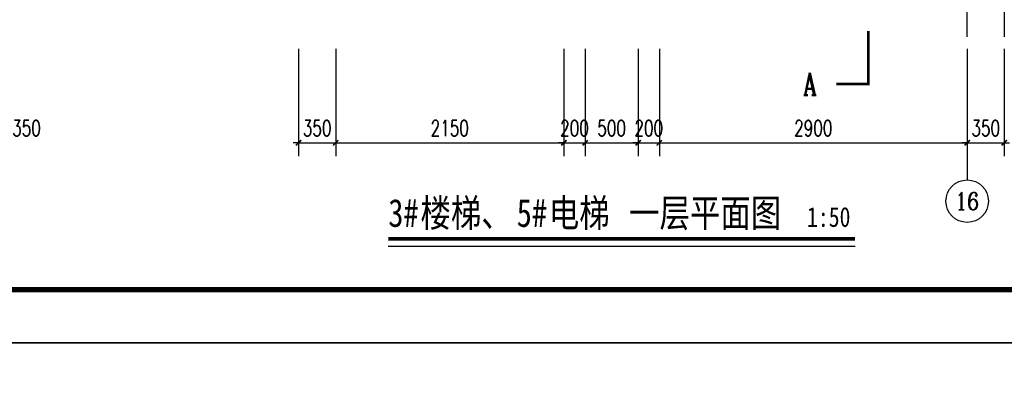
# Model space of a CAD drawing. Extents: x 797781 to 1255204, y 21234 to 1024248.
# Tile 996 of 1056: x 1164172 to 1173449, y 646634 to 650106. Entities that reach past the tile are written whole.
import ezdxf
from ezdxf.enums import TextEntityAlignment as Align

# ---------------------------------------------------------------- set-up
doc = ezdxf.new("R2010")
doc.units = 0
doc.header["$LTSCALE"] = 1000
doc.header["$MEASUREMENT"] = 0
doc.linetypes.add('230303生产综合楼-平面图_t8$0$DOTE', pattern=[2.42, 2, -0.2, 0.02, -0.2])
for name, color, linetype in [('230303生产综合楼-平面图_t8$0$AXIS', 3, 'Continuous'), ('230303生产综合楼-平面图_t8$0$AXIS_TEXT', 7, 'Continuous'), ('230303生产综合楼-平面图_t8$0$CURTWALL', 4, 'Continuous'), ('230303生产综合楼-平面图_t8$0$DIM_SYMB', 3, 'Continuous'), ('230303生产综合楼-平面图_t8$0$DOTE', 1, '230303生产综合楼-平面图_t8$0$DOTE'), ('230303生产综合楼-平面图_t8$0$PUB_TEXT', 7, 'Continuous'), ('AXIS_TEXT', 7, 'Continuous'), ('PUB_TEXT', 7, 'Continuous'), ('PUB_TITLE', 4, 'Continuous')]:
    doc.layers.add(name, color=color, linetype=linetype)
doc.styles.add('230303生产综合楼-平面图_t8$0$-黑体', font='simhei.ttf', dxfattribs={"width": 0.8})
doc.styles.add('230303生产综合楼-平面图_t8$0$_TCH_AXIS', font='COMPLEX', dxfattribs={"bigfont": 'GBCBIG'})
doc.styles.add('230303生产综合楼-平面图_T8$0$_TCH_DIM_T3', font='SIMPLEX', dxfattribs={"width": 0.705882, "bigfont": 'GBCBIG'})
doc.styles.add('230303生产综合楼-平面图_t8$0$_TCH_LABEL', font='COMPLEX', dxfattribs={"bigfont": 'GBCBIG'})
doc.styles.add('COMPLEX', font='COMPLEX')
doc.dimstyles.new('230303生产综合楼-平面图_T8$0$_TCH_ARCH&&50', dxfattribs={"dimtxt": 148.75, "dimasz": 50, "dimexe": 125, "dimexo": 150, "dimgap": 63.125, "dimtad": 1, "dimdec": 0, "dimzin": 0, "dimdsep": 46, "dimtxsty": '230303生产综合楼-平面图_T8$0$_TCH_DIM_T3', "dimblk": '230303生产综合楼-平面图_t8$0$_ArchTick', "dimcen": 0.09, "dimclrt": 7, "dimazin": 2, "dimtfac": 1, "dimtdec": 0, "dimtix": 1, "dimtmove": 2, "dimatfit": 3, "dimfxl": 1, "dimtolj": 1, "dimtzin": 0, "dimarcsym": 0})

# ---------------------------------------------------------------- blocks, each defined once
blk = doc.blocks.new('230303生产综合楼-平面图_t8$0$_ArchTick')
at = {"color": 0, "linetype": 'ByBlock', "const_width": 0.3}
blk.add_lwpolyline([(-0.5, -0.5), (0.5, 0.5)], dxfattribs=at)
blk = doc.blocks.new('*D3443')
at = {"layer": '230303生产综合楼-平面图_t8$0$AXIS', "color": 0, "lineweight": -2, "transparency": 16777216}
for p, q in [((1163701.1, 649831), (1163701.1, 648821.9)), ((1164051.1, 649831), (1164051.1, 648821.9)), ((1163701.1, 648946.9), (1164051.1, 648946.9))]:
    blk.add_line(p, q, dxfattribs=at)
at = {"layer": 'Defpoints', "color": 0, "transparency": 16777216}
for p in [(1163701.1, 649981), (1164051.1, 649981), (1164051.1, 648946.9)]:
    blk.add_point(p, dxfattribs=at)
at = {"layer": '230303生产综合楼-平面图_t8$0$AXIS', "color": 0, "lineweight": -2, "transparency": 16777216, "xscale": 50, "yscale": 50, "zscale": 50, "rotation": 180}
blk.add_blockref('230303生产综合楼-平面图_t8$0$_ArchTick', (1163701.1, 648946.9), dxfattribs=at)
at = {"layer": '230303生产综合楼-平面图_t8$0$AXIS', "color": 0, "lineweight": -2, "transparency": 16777216, "xscale": 50, "yscale": 50, "zscale": 50}
blk.add_blockref('230303生产综合楼-平面图_t8$0$_ArchTick', (1164051.1, 648946.9), dxfattribs=at)
at = {"layer": '230303生产综合楼-平面图_t8$0$AXIS', "color": 7, "transparency": 16777216, "insert": (1164236.1, 649084.4), "char_height": 148.75, "attachment_point": 5, "style": '230303生产综合楼-平面图_T8$0$_TCH_DIM_T3'}
blk.add_mtext('\\A1;350', dxfattribs=at)
blk = doc.blocks.new('*D4165')
at = {"layer": '230303生产综合楼-平面图_t8$0$AXIS', "color": 0, "lineweight": -2, "transparency": 16777216}
for p, q in [((1173099.3, 649831), (1173099.3, 648821.9)), ((1173449.3, 649831), (1173449.3, 648821.9)), ((1173099.3, 648946.9), (1173049.3, 648946.9)), ((1173099.3, 648946.9), (1173449.3, 648946.9)), ((1173449.3, 648946.9), (1173499.3, 648946.9))]:
    blk.add_line(p, q, dxfattribs=at)
at = {"layer": 'Defpoints', "color": 0, "transparency": 16777216}
for p in [(1173099.3, 649981), (1173449.3, 649981), (1173449.3, 648946.9)]:
    blk.add_point(p, dxfattribs=at)
at = {"layer": '230303生产综合楼-平面图_t8$0$AXIS', "color": 0, "lineweight": -2, "transparency": 16777216, "xscale": 50, "yscale": 50, "zscale": 50}
blk.add_blockref('230303生产综合楼-平面图_t8$0$_ArchTick', (1173099.3, 648946.9), dxfattribs=at)
at = {"layer": '230303生产综合楼-平面图_t8$0$AXIS', "color": 0, "lineweight": -2, "transparency": 16777216, "xscale": 50, "yscale": 50, "zscale": 50, "rotation": 180}
blk.add_blockref('230303生产综合楼-平面图_t8$0$_ArchTick', (1173449.3, 648946.9), dxfattribs=at)
at = {"layer": '230303生产综合楼-平面图_t8$0$AXIS', "color": 7, "transparency": 16777216, "insert": (1173274.3, 649084.4), "char_height": 148.75, "attachment_point": 5, "style": '230303生产综合楼-平面图_T8$0$_TCH_DIM_T3'}
blk.add_mtext('\\A1;350', dxfattribs=at)
blk = doc.blocks.new('*D4166')
at = {"layer": '230303生产综合楼-平面图_t8$0$AXIS', "color": 0, "lineweight": -2, "transparency": 16777216}
for p, q in [((1170199.3, 649831), (1170199.3, 648821.9)), ((1173099.3, 649831), (1173099.3, 648821.9)), ((1170199.3, 648946.9), (1173099.3, 648946.9))]:
    blk.add_line(p, q, dxfattribs=at)
at = {"layer": 'Defpoints', "color": 0, "transparency": 16777216}
for p in [(1170199.3, 649981), (1173099.3, 649981), (1173099.3, 648946.9)]:
    blk.add_point(p, dxfattribs=at)
at = {"layer": '230303生产综合楼-平面图_t8$0$AXIS', "color": 0, "lineweight": -2, "transparency": 16777216, "xscale": 50, "yscale": 50, "zscale": 50, "rotation": 180}
blk.add_blockref('230303生产综合楼-平面图_t8$0$_ArchTick', (1170199.3, 648946.9), dxfattribs=at)
at = {"layer": '230303生产综合楼-平面图_t8$0$AXIS', "color": 0, "lineweight": -2, "transparency": 16777216, "xscale": 50, "yscale": 50, "zscale": 50}
blk.add_blockref('230303生产综合楼-平面图_t8$0$_ArchTick', (1173099.3, 648946.9), dxfattribs=at)
at = {"layer": '230303生产综合楼-平面图_t8$0$AXIS', "color": 7, "transparency": 16777216, "insert": (1171649.3, 649084.4), "char_height": 148.75, "attachment_point": 5, "style": '230303生产综合楼-平面图_T8$0$_TCH_DIM_T3'}
blk.add_mtext('\\A1;2900', dxfattribs=at)
blk = doc.blocks.new('*D4167')
at = {"layer": '230303生产综合楼-平面图_t8$0$AXIS', "color": 0, "lineweight": -2, "transparency": 16777216}
for p, q in [((1169999.3, 649831), (1169999.3, 648821.9)), ((1170199.3, 649831), (1170199.3, 648821.9)), ((1169999.3, 648946.9), (1169949.3, 648946.9)), ((1169999.3, 648946.9), (1170199.3, 648946.9)), ((1170199.3, 648946.9), (1170249.3, 648946.9))]:
    blk.add_line(p, q, dxfattribs=at)
at = {"layer": 'Defpoints', "color": 0, "transparency": 16777216}
for p in [(1169999.3, 649981), (1170199.3, 649981), (1170199.3, 648946.9)]:
    blk.add_point(p, dxfattribs=at)
at = {"layer": '230303生产综合楼-平面图_t8$0$AXIS', "color": 0, "lineweight": -2, "transparency": 16777216, "xscale": 50, "yscale": 50, "zscale": 50}
blk.add_blockref('230303生产综合楼-平面图_t8$0$_ArchTick', (1169999.3, 648946.9), dxfattribs=at)
at = {"layer": '230303生产综合楼-平面图_t8$0$AXIS', "color": 0, "lineweight": -2, "transparency": 16777216, "xscale": 50, "yscale": 50, "zscale": 50, "rotation": 180}
blk.add_blockref('230303生产综合楼-平面图_t8$0$_ArchTick', (1170199.3, 648946.9), dxfattribs=at)
at = {"layer": '230303生产综合楼-平面图_t8$0$AXIS', "color": 7, "transparency": 16777216, "insert": (1170099.3, 649084.4), "char_height": 148.75, "attachment_point": 5, "style": '230303生产综合楼-平面图_T8$0$_TCH_DIM_T3'}
blk.add_mtext('\\A1;200', dxfattribs=at)
blk = doc.blocks.new('*D4168')
at = {"layer": '230303生产综合楼-平面图_t8$0$AXIS', "color": 0, "lineweight": -2, "transparency": 16777216}
for p, q in [((1169499.3, 649831), (1169499.3, 648821.9)), ((1169999.3, 649831), (1169999.3, 648821.9)), ((1169499.3, 648946.9), (1169999.3, 648946.9))]:
    blk.add_line(p, q, dxfattribs=at)
at = {"layer": 'Defpoints', "color": 0, "transparency": 16777216}
for p in [(1169499.3, 649981), (1169999.3, 649981), (1169999.3, 648946.9)]:
    blk.add_point(p, dxfattribs=at)
at = {"layer": '230303生产综合楼-平面图_t8$0$AXIS', "color": 0, "lineweight": -2, "transparency": 16777216, "xscale": 50, "yscale": 50, "zscale": 50, "rotation": 180}
blk.add_blockref('230303生产综合楼-平面图_t8$0$_ArchTick', (1169499.3, 648946.9), dxfattribs=at)
at = {"layer": '230303生产综合楼-平面图_t8$0$AXIS', "color": 0, "lineweight": -2, "transparency": 16777216, "xscale": 50, "yscale": 50, "zscale": 50}
blk.add_blockref('230303生产综合楼-平面图_t8$0$_ArchTick', (1169999.3, 648946.9), dxfattribs=at)
at = {"layer": '230303生产综合楼-平面图_t8$0$AXIS', "color": 7, "transparency": 16777216, "insert": (1169749.3, 649084.4), "char_height": 148.75, "attachment_point": 5, "style": '230303生产综合楼-平面图_T8$0$_TCH_DIM_T3'}
blk.add_mtext('\\A1;500', dxfattribs=at)
blk = doc.blocks.new('*D4169')
at = {"layer": '230303生产综合楼-平面图_t8$0$AXIS', "color": 0, "lineweight": -2, "transparency": 16777216}
for p, q in [((1169299.3, 649831), (1169299.3, 648821.9)), ((1169499.3, 649831), (1169499.3, 648821.9)), ((1169299.3, 648946.9), (1169249.3, 648946.9)), ((1169299.3, 648946.9), (1169499.3, 648946.9)), ((1169499.3, 648946.9), (1169549.3, 648946.9))]:
    blk.add_line(p, q, dxfattribs=at)
at = {"layer": 'Defpoints', "color": 0, "transparency": 16777216}
for p in [(1169299.3, 649981), (1169499.3, 649981), (1169499.3, 648946.9)]:
    blk.add_point(p, dxfattribs=at)
at = {"layer": '230303生产综合楼-平面图_t8$0$AXIS', "color": 0, "lineweight": -2, "transparency": 16777216, "xscale": 50, "yscale": 50, "zscale": 50}
blk.add_blockref('230303生产综合楼-平面图_t8$0$_ArchTick', (1169299.3, 648946.9), dxfattribs=at)
at = {"layer": '230303生产综合楼-平面图_t8$0$AXIS', "color": 0, "lineweight": -2, "transparency": 16777216, "xscale": 50, "yscale": 50, "zscale": 50, "rotation": 180}
blk.add_blockref('230303生产综合楼-平面图_t8$0$_ArchTick', (1169499.3, 648946.9), dxfattribs=at)
at = {"layer": '230303生产综合楼-平面图_t8$0$AXIS', "color": 7, "transparency": 16777216, "insert": (1169399.3, 649084.4), "char_height": 148.75, "attachment_point": 5, "style": '230303生产综合楼-平面图_T8$0$_TCH_DIM_T3'}
blk.add_mtext('\\A1;200', dxfattribs=at)
blk = doc.blocks.new('*D4170')
at = {"layer": '230303生产综合楼-平面图_t8$0$AXIS', "color": 0, "lineweight": -2, "transparency": 16777216}
for p, q in [((1167149.3, 649831), (1167149.3, 648821.9)), ((1169299.3, 649831), (1169299.3, 648821.9)), ((1167149.3, 648946.9), (1169299.3, 648946.9))]:
    blk.add_line(p, q, dxfattribs=at)
at = {"layer": 'Defpoints', "color": 0, "transparency": 16777216}
for p in [(1167149.3, 649981), (1169299.3, 649981), (1169299.3, 648946.9)]:
    blk.add_point(p, dxfattribs=at)
at = {"layer": '230303生产综合楼-平面图_t8$0$AXIS', "color": 0, "lineweight": -2, "transparency": 16777216, "xscale": 50, "yscale": 50, "zscale": 50, "rotation": 180}
blk.add_blockref('230303生产综合楼-平面图_t8$0$_ArchTick', (1167149.3, 648946.9), dxfattribs=at)
at = {"layer": '230303生产综合楼-平面图_t8$0$AXIS', "color": 0, "lineweight": -2, "transparency": 16777216, "xscale": 50, "yscale": 50, "zscale": 50}
blk.add_blockref('230303生产综合楼-平面图_t8$0$_ArchTick', (1169299.3, 648946.9), dxfattribs=at)
at = {"layer": '230303生产综合楼-平面图_t8$0$AXIS', "color": 7, "transparency": 16777216, "insert": (1168224.3, 649084.4), "char_height": 148.75, "attachment_point": 5, "style": '230303生产综合楼-平面图_T8$0$_TCH_DIM_T3'}
blk.add_mtext('\\A1;2150', dxfattribs=at)
blk = doc.blocks.new('*D4171')
at = {"layer": '230303生产综合楼-平面图_t8$0$AXIS', "color": 0, "lineweight": -2, "transparency": 16777216}
for p, q in [((1166799.3, 649831), (1166799.3, 648821.9)), ((1167149.3, 649831), (1167149.3, 648821.9)), ((1166799.3, 648946.9), (1166749.3, 648946.9)), ((1166799.3, 648946.9), (1167149.3, 648946.9)), ((1167149.3, 648946.9), (1167199.3, 648946.9))]:
    blk.add_line(p, q, dxfattribs=at)
at = {"layer": 'Defpoints', "color": 0, "transparency": 16777216}
for p in [(1166799.3, 649981), (1167149.3, 649981), (1167149.3, 648946.9)]:
    blk.add_point(p, dxfattribs=at)
at = {"layer": '230303生产综合楼-平面图_t8$0$AXIS', "color": 0, "lineweight": -2, "transparency": 16777216, "xscale": 50, "yscale": 50, "zscale": 50}
blk.add_blockref('230303生产综合楼-平面图_t8$0$_ArchTick', (1166799.3, 648946.9), dxfattribs=at)
at = {"layer": '230303生产综合楼-平面图_t8$0$AXIS', "color": 0, "lineweight": -2, "transparency": 16777216, "xscale": 50, "yscale": 50, "zscale": 50, "rotation": 180}
blk.add_blockref('230303生产综合楼-平面图_t8$0$_ArchTick', (1167149.3, 648946.9), dxfattribs=at)
at = {"layer": '230303生产综合楼-平面图_t8$0$AXIS', "color": 7, "transparency": 16777216, "insert": (1166974.3, 649084.4), "char_height": 148.75, "attachment_point": 5, "style": '230303生产综合楼-平面图_T8$0$_TCH_DIM_T3'}
blk.add_mtext('\\A1;350', dxfattribs=at)
blk = doc.blocks.new('_AXISO')
blk.add_circle((0, 0), 0.5)
at = {"layer": 'AXIS_TEXT', "style": 'COMPLEX', "width": 1.041667}
blk.add_attdef('A', text='', height=0.56, dxfattribs=at).set_placement((-0.25, -0.28), (0.25, -0.28), align=Align.FIT)

msp = doc.modelspace()

# ---------------------------------------------------------------- linework, layer by layer
at = {"layer": '230303生产综合楼-平面图_t8$0$AXIS'}
msp.add_line((1173099.3, 649625.8), (1173099.3, 648596.9), dxfattribs=at)
at = {"layer": '230303生产综合楼-平面图_t8$0$CURTWALL'}
msp.add_lwpolyline([(1173449.3, 660243.8), (1173449.3, 649945.1)], dxfattribs=at)
at = {"layer": '230303生产综合楼-平面图_t8$0$DIM_SYMB'}
for points, const_width in [([(1172168, 650000.2), (1172168, 649500.2), (1171868, 649500.2)], 25), ([(1167645, 648043.2), (1172043.2, 648043.2)], 35)]:
    msp.add_lwpolyline(points, dxfattribs=dict(at, const_width=const_width))
msp.add_lwpolyline([(1167645, 647973.2), (1172043.2, 647973.2)], dxfattribs=at)
at = {"layer": '230303生产综合楼-平面图_t8$0$DOTE'}
msp.add_line((1173099.3, 649945.1), (1173099.3, 660243.8), dxfattribs=at)
at = {"layer": 'PUB_TITLE'}
for points in [[(1146159.4, 647063.1), (1188209.4, 647063.1), (1188209.4, 676763.1), (1146159.4, 676763.1)], [(1146159.4, 605013.1), (1175859.4, 605013.1), (1175859.4, 647063.1), (1146159.4, 647063.1)]]:
    msp.add_lwpolyline(points, close=True, dxfattribs=at)
at = {"layer": 'PUB_TITLE', "const_width": 50}
msp.add_lwpolyline([(1147409.4, 647563.1), (1187709.4, 647563.1), (1187709.4, 676263.1), (1147409.4, 676263.1)], close=True, dxfattribs=at)

# ---------------------------------------------------------------- block references
at = {"layer": '230303生产综合楼-平面图_t8$0$AXIS'}
ref = msp.add_blockref('_AXISO', (1173099.3, 648396.9), dxfattribs=dict(at, xscale=400, yscale=400, zscale=400))
ref.add_attrib('A', '16', dxfattribs={"layer": '230303生产综合楼-平面图_t8$0$AXIS_TEXT', "ltscale": 2, "height": 164.22, "style": '230303生产综合楼-平面图_t8$0$_TCH_AXIS'}).set_placement((1172985.9, 648314.8), (1173212.7, 648314.8), align=Align.FIT)

# ---------------------------------------------------------------- texts
at = {"layer": '230303生产综合楼-平面图_t8$0$PUB_TEXT', "style": '230303生产综合楼-平面图_t8$0$_TCH_LABEL', "width": 0.705882}
msp.add_text('A', height=212.5, dxfattribs=at).set_placement((1171553.7, 649394))
at = {"layer": 'PUB_TEXT', "style": '230303生产综合楼-平面图_t8$0$-黑体', "width": 0.8}
for s, height, p in [('3#', 262.87, (1167645, 648154.5)), ('楼梯、', 262.87, (1167947.5, 648154.5)), ('5#', 262.87, (1168854.8, 648154.5)), ('电梯', 262.87, (1169157.2, 648154.5)), ('一层平面图', 262.87, (1169913.4, 648154.5)), ('1:50', 187.76, (1171590.7, 648154.5))]:
    msp.add_text(s, height=height, dxfattribs=at).set_placement(p)

# ---------------------------------------------------------------- dimensions: what is measured, and where the dimension line sits
at = {"layer": '230303生产综合楼-平面图_t8$0$AXIS'}
dim = msp.add_linear_dim(base=(1164051.1, 648946.9), p1=(1163701.1, 649981), p2=(1164051.1, 649981), angle=360, dimstyle='230303生产综合楼-平面图_T8$0$_TCH_ARCH&&50', dxfattribs=at)
dim.commit()
dim.dimension.update_dxf_attribs({"geometry": '*D3443', "text_midpoint": (1164236.1, 649084.4), "dimtype": 161})
for p1, p2, picture, middle in [((1166799.3, 649981), (1167149.3, 649981), '*D4171', (1166974.3, 649084.4)), ((1167149.3, 649981), (1169299.3, 649981), '*D4170', (1168224.3, 649084.4)), ((1169299.3, 649981), (1169499.3, 649981), '*D4169', (1169399.3, 649084.4)), ((1169499.3, 649981), (1169999.3, 649981), '*D4168', (1169749.3, 649084.4)), ((1169999.3, 649981), (1170199.3, 649981), '*D4167', (1170099.3, 649084.4)), ((1170199.3, 649981), (1173099.3, 649981), '*D4166', (1171649.3, 649084.4)), ((1173099.3, 649981), (1173449.3, 649981), '*D4165', (1173274.3, 649084.4))]:
    dim = msp.add_aligned_dim(p1=p1, p2=p2, distance=-1034.1, dimstyle='230303生产综合楼-平面图_T8$0$_TCH_ARCH&&50', dxfattribs=at)
    dim.commit()
    dim.dimension.update_dxf_attribs({"geometry": picture, "text_midpoint": middle})

doc.saveas('drawing.dxf')
